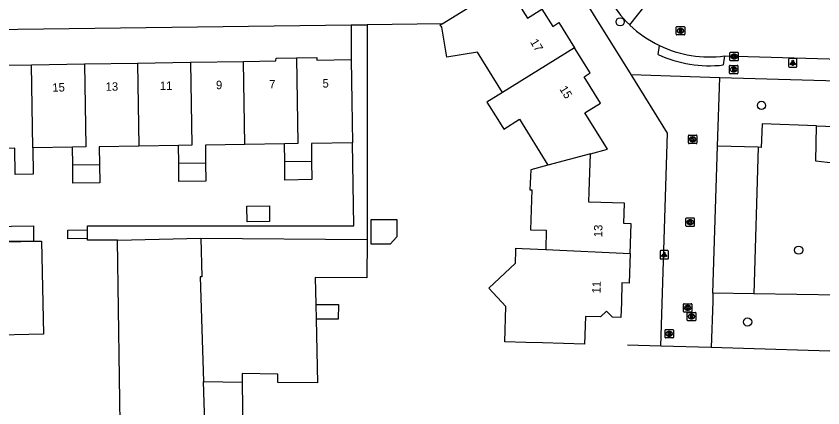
# Model space of a CAD drawing. Extents: x 157321 to 158827, y 386650 to 388532.
# Drawn here: x 158149.6 to 158245.5, y 387870.6 to 387917.2 of the extents above; entities that cross this region are included whole.
import ezdxf

# ---------------------------------------------------------------- set-up
doc = ezdxf.new("R2010")
doc.units = 0
for name, color, linetype in [('IMGEO_Boom', 7, 'Continuous'), ('IMGEO_Brandkraan', 7, 'Continuous'), ('IMGEO_Groenvoorziening', 7, 'Continuous'), ('IMGEO_Hek', 7, 'Continuous'), ('IMGEO_Kolk', 7, 'Continuous'), ('IMGEO_Lichtpunt', 7, 'Continuous'), ('IMGEO_Pand', 7, 'Continuous'), ('IMGEO_Pand_nummerreeks', 7, 'Continuous'), ('IMGEO_Parkeervlak_open', 7, 'Continuous'), ('IMGEO_Rijbaan_lokaal_open', 7, 'Continuous'), ('IMGEO_Rioolput', 7, 'Continuous'), ('IMGEO_Voetpad_open', 7, 'Continuous')]:
    doc.layers.add(name, color=color, linetype=linetype)

msp = doc.modelspace()

# ---------------------------------------------------------------- linework, layer by layer
at = {"layer": 'IMGEO_Boom'}
for centre in [(158221.388, 387916.473), (158238.175, 387906.543), (158242.583, 387889.337), (158236.522, 387880.8)]:
    msp.add_circle(centre, 0.489, dxfattribs=at)
at = {"layer": 'IMGEO_Brandkraan'}
for p, q in [((158234.365, 387910.379), (158234.365, 387911.231)), ((158234.44, 387911.305), (158235.292, 387911.305)), ((158235.366, 387911.231), (158235.366, 387910.379)), ((158235.292, 387910.305), (158234.44, 387910.305)), ((158234.876, 387910.525), (158234.851, 387910.525)), ((158234.853, 387911.085), (158234.878, 387911.085)), ((158226.715, 387878.969), (158226.715, 387879.821)), ((158226.79, 387879.895), (158227.642, 387879.895)), ((158227.203, 387879.675), (158227.228, 387879.675)), ((158227.716, 387879.821), (158227.716, 387878.969)), ((158227.642, 387878.895), (158226.79, 387878.895)), ((158227.226, 387879.115), (158227.201, 387879.115))]:
    msp.add_line(p, q, dxfattribs=at)
for points in [[(158234.365, 387910.379), (158234.365, 387911.231)], [(158234.44, 387911.305), (158235.292, 387911.305)], [(158235.366, 387911.231), (158235.366, 387910.379)], [(158235.292, 387910.305), (158234.44, 387910.305)], [(158234.713, 387911.005), (158234.713, 387910.605), (158234.926, 387910.605)], [(158234.944, 387911.005), (158234.713, 387911.005)], [(158234.892, 387910.924), (158234.838, 387910.924), (158234.838, 387910.848)], [(158234.838, 387910.848), (158234.891, 387910.848)], [(158234.9, 387910.772), (158234.838, 387910.772), (158234.838, 387910.691)], [(158234.838, 387910.691), (158234.9, 387910.691)], [(158226.715, 387878.969), (158226.715, 387879.821)], [(158226.79, 387879.895), (158227.642, 387879.895)], [(158227.063, 387879.595), (158227.063, 387879.195), (158227.276, 387879.195)], [(158227.294, 387879.595), (158227.063, 387879.595)], [(158227.716, 387879.821), (158227.716, 387878.969)], [(158227.642, 387878.895), (158226.79, 387878.895)], [(158227.242, 387879.514), (158227.188, 387879.514), (158227.188, 387879.438)], [(158227.188, 387879.438), (158227.241, 387879.438)], [(158227.25, 387879.362), (158227.188, 387879.362), (158227.188, 387879.281)], [(158227.188, 387879.281), (158227.25, 387879.281)]]:
    msp.add_lwpolyline(points, dxfattribs=at)
for centre, radius, start, end in [((158234.442, 387911.229), 0.0765, 91.55205, 178.44795), ((158234.442, 387911.229), 0.0765, 91.55205, 178.44795), ((158235.29, 387911.229), 0.0765, 1.55205, 88.44795), ((158235.29, 387911.229), 0.0765, 1.55205, 88.44795), ((158234.442, 387910.381), 0.0765, 181.55205, 268.44795), ((158234.442, 387910.381), 0.0765, 181.55205, 268.44795), ((158234.893, 387910.886), 0.0379, 267.82845, 90.93552), ((158234.901, 387910.731), 0.0404, 269.87594, 90.50774), ((158234.932, 387910.856), 0.251, 268.66757, 293.53466), ((158234.948, 387910.86), 0.145, 59.4692, 91.53667), ((158234.973, 387910.907), 0.0922, 285.51372, 58.15012), ((158234.978, 387910.715), 0.105, 301.31148, 78.98903), ((158235.29, 387910.381), 0.0765, 271.55205, 358.44795), ((158235.29, 387910.381), 0.0765, 271.55205, 358.44795), ((158226.792, 387879.819), 0.0765, 91.55205, 178.44795), ((158226.792, 387879.819), 0.0765, 91.55205, 178.44795), ((158227.298, 387879.45), 0.145, 59.4692, 91.53667), ((158227.323, 387879.497), 0.0922, 285.51372, 58.15012), ((158227.64, 387879.819), 0.0765, 1.55205, 88.44795), ((158227.64, 387879.819), 0.0765, 1.55205, 88.44795), ((158226.792, 387878.971), 0.0765, 181.55205, 268.44795), ((158226.792, 387878.971), 0.0765, 181.55205, 268.44795), ((158227.243, 387879.476), 0.0379, 267.82845, 90.93552), ((158227.251, 387879.321), 0.0404, 269.87594, 90.50774), ((158227.282, 387879.446), 0.251, 268.66757, 293.53466), ((158227.328, 387879.305), 0.105, 301.31148, 78.98903), ((158227.64, 387878.971), 0.0765, 271.55205, 358.44795), ((158227.64, 387878.971), 0.0765, 271.55205, 358.44795)]:
    msp.add_arc(centre, radius, start, end, dxfattribs=at)
for centre, major_axis, ratio, start_param, end_param in [((158234.852, 387910.805), (-0.387, 0.002), 0.722429, 4.712389, 7.853982), ((158234.877, 387910.805), (-0.39, 0.002), 0.717154, 1.570796, 4.712389), ((158227.202, 387879.395), (-0.387, 0.002), 0.722429, 4.712389, 7.853982), ((158227.227, 387879.395), (-0.39, 0.002), 0.717154, 1.570796, 4.712389)]:
    msp.add_ellipse(centre, major_axis=major_axis, ratio=ratio, start_param=start_param, end_param=end_param, dxfattribs=at)
at = {"layer": 'IMGEO_Groenvoorziening'}
for points in [[(158244.716, 387904.104), (158238.246, 387904.345), (158238.144, 387901.548), (158237.782, 387901.562)], [(158251.022, 387899.178), (158250.026, 387899.299), (158244.64, 387899.904), (158244.716, 387904.104)], [(158244.716, 387904.104), (158251.212, 387903.862)], [(158250.407, 387883.962), (158247.489, 387883.995), (158237.269, 387884.158)], [(158250.134, 387877.219), (158232.205, 387877.759)]]:
    msp.add_lwpolyline(points, dxfattribs=at)
at = {"layer": 'IMGEO_Hek'}
msp.add_lwpolyline([(158226.214, 387877.942), (158222.254, 387878.042)], dxfattribs=at)
at = {"layer": 'IMGEO_Kolk'}
for p, q in [((158234.419, 387911.931), (158234.419, 387912.783)), ((158234.494, 387912.857), (158235.346, 387912.857)), ((158234.907, 387912.637), (158234.932, 387912.637)), ((158235.42, 387912.783), (158235.42, 387911.931)), ((158235.346, 387911.857), (158234.494, 387911.857)), ((158234.93, 387912.077), (158234.905, 387912.077)), ((158229.494, 387902.082), (158229.494, 387902.934)), ((158229.569, 387903.008), (158230.421, 387903.008)), ((158229.982, 387902.788), (158230.007, 387902.788)), ((158230.495, 387902.934), (158230.495, 387902.082)), ((158230.421, 387902.008), (158229.569, 387902.008)), ((158230.005, 387902.228), (158229.98, 387902.228)), ((158229.192, 387892.234), (158229.192, 387893.086)), ((158229.267, 387893.16), (158230.119, 387893.16)), ((158230.193, 387893.086), (158230.193, 387892.234)), ((158230.119, 387892.16), (158229.267, 387892.16)), ((158229.703, 387892.38), (158229.678, 387892.38)), ((158229.68, 387892.94), (158229.705, 387892.94)), ((158228.901, 387882.048), (158228.901, 387882.9)), ((158228.976, 387882.974), (158229.828, 387882.974)), ((158229.389, 387882.754), (158229.414, 387882.754)), ((158229.902, 387882.9), (158229.902, 387882.048)), ((158229.828, 387881.974), (158228.976, 387881.974)), ((158229.412, 387882.194), (158229.387, 387882.194))]:
    msp.add_line(p, q, dxfattribs=at)
for points in [[(158234.419, 387911.931), (158234.419, 387912.783)], [(158234.494, 387912.857), (158235.346, 387912.857)], [(158234.74, 387912.557), (158234.863, 387912.557), (158234.863, 387912.406), (158234.993, 387912.557), (158235.157, 387912.557), (158235.011, 387912.406), (158235.164, 387912.157), (158235.012, 387912.157), (158234.927, 387912.321), (158234.863, 387912.254), (158234.863, 387912.157), (158234.74, 387912.157), (158234.74, 387912.557)], [(158235.42, 387912.783), (158235.42, 387911.931)], [(158235.346, 387911.857), (158234.494, 387911.857)], [(158229.494, 387902.082), (158229.494, 387902.934)], [(158229.569, 387903.008), (158230.421, 387903.008)], [(158229.815, 387902.708), (158229.938, 387902.708), (158229.938, 387902.557), (158230.068, 387902.708), (158230.232, 387902.708), (158230.086, 387902.557), (158230.239, 387902.308), (158230.087, 387902.308), (158230.002, 387902.472), (158229.938, 387902.405), (158229.938, 387902.308), (158229.815, 387902.308), (158229.815, 387902.708)], [(158230.495, 387902.934), (158230.495, 387902.082)], [(158230.421, 387902.008), (158229.569, 387902.008)], [(158229.192, 387892.234), (158229.192, 387893.086)], [(158229.267, 387893.16), (158230.119, 387893.16)], [(158230.193, 387893.086), (158230.193, 387892.234)], [(158230.119, 387892.16), (158229.267, 387892.16)], [(158229.513, 387892.86), (158229.636, 387892.86), (158229.636, 387892.709), (158229.766, 387892.86), (158229.93, 387892.86), (158229.784, 387892.709), (158229.937, 387892.46), (158229.785, 387892.46), (158229.7, 387892.624), (158229.636, 387892.557), (158229.636, 387892.46), (158229.513, 387892.46), (158229.513, 387892.86)], [(158228.901, 387882.048), (158228.901, 387882.9)], [(158228.976, 387882.974), (158229.828, 387882.974)], [(158229.222, 387882.674), (158229.345, 387882.674), (158229.345, 387882.523), (158229.475, 387882.674), (158229.639, 387882.674), (158229.493, 387882.523), (158229.646, 387882.274), (158229.494, 387882.274), (158229.409, 387882.438), (158229.345, 387882.371), (158229.345, 387882.274), (158229.222, 387882.274), (158229.222, 387882.674)], [(158229.902, 387882.9), (158229.902, 387882.048)], [(158229.828, 387881.974), (158228.976, 387881.974)]]:
    msp.add_lwpolyline(points, dxfattribs=at)
for centre, start, end in [((158234.496, 387912.781), 91.55205, 178.44795), ((158234.496, 387912.781), 91.55205, 178.44795), ((158235.344, 387912.781), 1.55205, 88.44795), ((158235.344, 387912.781), 1.55205, 88.44795), ((158234.496, 387911.933), 181.55205, 268.44795), ((158234.496, 387911.933), 181.55205, 268.44795), ((158235.344, 387911.933), 271.55205, 358.44795), ((158235.344, 387911.933), 271.55205, 358.44795), ((158229.571, 387902.932), 91.55205, 178.44795), ((158229.571, 387902.932), 91.55205, 178.44795), ((158230.419, 387902.932), 1.55205, 88.44795), ((158230.419, 387902.932), 1.55205, 88.44795), ((158229.571, 387902.084), 181.55205, 268.44795), ((158229.571, 387902.084), 181.55205, 268.44795), ((158230.419, 387902.084), 271.55205, 358.44795), ((158230.419, 387902.084), 271.55205, 358.44795), ((158229.269, 387893.084), 91.55205, 178.44795), ((158229.269, 387893.084), 91.55205, 178.44795), ((158230.117, 387893.084), 1.55205, 88.44795), ((158230.117, 387893.084), 1.55205, 88.44795), ((158229.269, 387892.236), 181.55205, 268.44795), ((158229.269, 387892.236), 181.55205, 268.44795), ((158230.117, 387892.236), 271.55205, 358.44795), ((158230.117, 387892.236), 271.55205, 358.44795), ((158228.978, 387882.898), 91.55205, 178.44795), ((158228.978, 387882.898), 91.55205, 178.44795), ((158229.826, 387882.898), 1.55205, 88.44795), ((158229.826, 387882.898), 1.55205, 88.44795), ((158228.978, 387882.05), 181.55205, 268.44795), ((158228.978, 387882.05), 181.55205, 268.44795), ((158229.826, 387882.05), 271.55205, 358.44795), ((158229.826, 387882.05), 271.55205, 358.44795)]:
    msp.add_arc(centre, 0.0765, start, end, dxfattribs=at)
for centre, major_axis, ratio, start_param, end_param in [((158234.906, 387912.357), (-0.387, 0.002), 0.722429, 4.712389, 7.853982), ((158234.931, 387912.357), (-0.39, 0.002), 0.717154, 1.570796, 4.712389), ((158229.981, 387902.508), (-0.387, 0.002), 0.722429, 4.712389, 7.853982), ((158230.006, 387902.508), (-0.39, 0.002), 0.717154, 1.570796, 4.712389), ((158229.679, 387892.66), (-0.387, 0.002), 0.722429, 4.712389, 7.853982), ((158229.704, 387892.66), (-0.39, 0.002), 0.717154, 1.570796, 4.712389), ((158229.388, 387882.474), (-0.387, 0.002), 0.722429, 4.712389, 7.853982), ((158229.413, 387882.474), (-0.39, 0.002), 0.717154, 1.570796, 4.712389)]:
    msp.add_ellipse(centre, major_axis=major_axis, ratio=ratio, start_param=start_param, end_param=end_param, dxfattribs=at)
at = {"layer": 'IMGEO_Lichtpunt'}
for p, q in [((158241.394, 387912.007), (158241.394, 387911.2)), ((158241.394, 387912.007), (158241.394, 387911.2)), ((158242.296, 387912.102), (158241.488, 387912.102)), ((158242.296, 387912.102), (158241.488, 387912.102)), ((158242.39, 387911.2), (158242.39, 387912.007)), ((158242.39, 387911.2), (158242.39, 387912.007)), ((158241.488, 387911.106), (158242.296, 387911.106)), ((158241.488, 387911.106), (158242.296, 387911.106)), ((158226.126, 387889.193), (158226.126, 387888.386)), ((158226.126, 387889.193), (158226.126, 387888.386)), ((158227.028, 387889.288), (158226.22, 387889.288)), ((158227.028, 387889.288), (158226.22, 387889.288)), ((158227.122, 387888.386), (158227.122, 387889.193)), ((158227.122, 387888.386), (158227.122, 387889.193)), ((158226.22, 387888.292), (158227.028, 387888.292)), ((158226.22, 387888.292), (158227.028, 387888.292))]:
    msp.add_line(p, q, dxfattribs=at)
for points in [[(158241.768, 387911.671), (158241.807, 387911.643), (158241.619, 387911.381), (158241.581, 387911.408), (158241.768, 387911.671)], [(158241.87, 387911.623), (158241.917, 387911.623), (158241.917, 387911.301), (158241.87, 387911.301), (158241.87, 387911.623)], [(158241.98, 387911.643), (158242.018, 387911.67), (158242.205, 387911.408), (158242.166, 387911.38), (158241.98, 387911.643)], [(158226.5, 387888.857), (158226.539, 387888.829), (158226.351, 387888.567), (158226.313, 387888.594), (158226.5, 387888.857)], [(158226.602, 387888.809), (158226.649, 387888.809), (158226.649, 387888.487), (158226.602, 387888.487), (158226.602, 387888.809)], [(158226.712, 387888.829), (158226.75, 387888.856), (158226.937, 387888.594), (158226.898, 387888.566), (158226.712, 387888.829)]]:
    msp.add_lwpolyline(points, dxfattribs=at)
for centre in [(158241.893, 387911.805), (158226.625, 387888.991)]:
    msp.add_circle(centre, 0.0994, dxfattribs=at)
for centre, start, end in [((158241.488, 387912.007), 90, 180), ((158241.488, 387912.007), 90, 180), ((158241.488, 387911.2), 180, 270), ((158241.488, 387911.2), 180, 270), ((158242.296, 387912.007), 0, 90), ((158242.296, 387912.007), 0, 90), ((158242.296, 387911.2), 270, 0), ((158242.296, 387911.2), 270, 360), ((158226.22, 387889.193), 90, 180), ((158226.22, 387889.193), 90, 180), ((158227.028, 387889.193), 0, 90), ((158227.028, 387889.193), 0, 90), ((158226.22, 387888.386), 180, 270), ((158226.22, 387888.386), 180, 270), ((158227.028, 387888.386), 270, 0), ((158227.028, 387888.386), 270, 360)]:
    msp.add_arc(centre, 0.0946, start, end, dxfattribs=at)
at = {"layer": 'IMGEO_Pand'}
for points in [[(158200.255, 387916.246), (158207.825, 387920.953)], [(158207.825, 387920.953), (158210.358, 387916.894), (158212.09, 387917.97), (158213.37, 387915.92), (158214.09, 387916.38), (158215.959, 387913.38)], [(158207.42, 387908.08), (158204.445, 387912.872), (158200.812, 387912.286), (158200.189, 387915.828), (158200.02, 387916.1), (158200.255, 387916.246)], [(158215.959, 387913.38), (158207.42, 387908.08)], [(158217.842, 387900.8), (158219.881, 387901.348), (158217.18, 387905.66), (158219.04, 387906.817), (158217.09, 387909.95), (158217.81, 387910.41), (158215.959, 387913.38)], [(158176.637, 387911.764), (158180.479, 387911.823), (158180.524, 387912.153), (158182.937, 387912.195)], [(158182.937, 387912.195), (158183.101, 387901.997), (158181.501, 387901.972)], [(158182.937, 387912.195), (158185.35, 387912.236), (158185.357, 387911.92), (158189.417, 387911.99)], [(158145.15, 387911.284), (158151.448, 387911.38)], [(158151.448, 387911.38), (158157.755, 387911.476)], [(158151.615, 387901.507), (158151.448, 387911.38)], [(158157.755, 387911.476), (158157.912, 387901.605), (158156.312, 387901.58)], [(158157.755, 387911.476), (158164.052, 387911.572)], [(158164.052, 387911.572), (158170.34, 387911.668)], [(158164.052, 387911.572), (158164.21, 387901.703)], [(158170.34, 387911.668), (158170.507, 387901.801), (158168.907, 387901.776)], [(158170.34, 387911.668), (158176.637, 387911.764)], [(158176.804, 387901.899), (158176.637, 387911.764)], [(158189.417, 387911.99), (158189.503, 387906.991), (158189.577, 387902.098)], [(158207.42, 387908.08), (158205.55, 387906.92), (158206.84, 387904.88), (158207.564, 387903.735), (158209.407, 387904.9), (158212.789, 387899.442)], [(158156.312, 387901.58), (158151.615, 387901.507)], [(158156.345, 387899.48), (158156.312, 387901.58)], [(158164.21, 387901.703), (158159.511, 387901.63), (158159.544, 387899.53)], [(158168.907, 387901.776), (158164.21, 387901.703)], [(158168.94, 387899.676), (158168.907, 387901.776)], [(158176.804, 387901.899), (158172.105, 387901.826), (158172.138, 387899.726)], [(158181.501, 387901.972), (158176.804, 387901.899)], [(158181.534, 387899.872), (158181.501, 387901.972)], [(158189.577, 387902.098), (158184.699, 387902.022), (158184.732, 387899.922)], [(158151.615, 387901.507), (158151.664, 387898.358), (158149.515, 387898.325), (158149.466, 387901.473), (158145.309, 387901.408)], [(158217.842, 387900.8), (158212.789, 387899.442)], [(158222.559, 387888.93), (158222.68, 387892.48), (158221.82, 387892.5), (158221.89, 387894.91), (158217.66, 387895.04), (158217.7, 387896.31), (158217.842, 387900.8)], [(158172.138, 387899.726), (158172.172, 387897.528), (158168.974, 387897.478), (158168.94, 387899.676)], [(158168.94, 387899.676), (158172.138, 387899.726)], [(158184.732, 387899.922), (158184.766, 387897.724), (158181.568, 387897.674), (158181.534, 387899.872)], [(158181.534, 387899.872), (158184.732, 387899.922)], [(158159.544, 387899.53), (158159.578, 387897.332), (158156.379, 387897.282), (158156.345, 387899.48)], [(158156.345, 387899.48), (158159.544, 387899.53)], [(158212.789, 387899.442), (158210.778, 387898.902), (158210.66, 387896.51), (158210.88, 387896.504), (158210.745, 387891.746), (158212.612, 387891.693), (158212.541, 387889.41)], [(158177.046, 387894.577), (158179.718, 387894.618), (158179.747, 387892.743), (158177.075, 387892.701), (158177.046, 387894.577)], [(158191.818, 387892.986), (158194.863, 387892.97), (158194.852, 387890.9), (158194.043, 387890.047), (158191.802, 387890.059), (158191.818, 387892.986)], [(158158.105, 387890.732), (158155.785, 387890.696), (158155.769, 387891.711), (158158.089, 387891.747)], [(158158.105, 387890.732), (158158.089, 387891.747)], [(158151.684, 387890.399), (158152.636, 387890.421), (158152.887, 387879.334), (158145.909, 387879.176), (158145.658, 387890.263), (158151.684, 387890.399)], [(158161.674, 387890.527), (158171.569, 387890.768)], [(158172.363, 387858.19), (158162.884, 387857.812), (158162.138, 387857.89), (158161.674, 387890.527)], [(158171.569, 387890.768), (158171.682, 387886.151), (158171.49, 387886.152), (158171.878, 387873.72)], [(158171.569, 387890.768), (158191.326, 387890.619)], [(158191.326, 387890.619), (158191.302, 387886.049), (158185.162, 387886.081), (158185.231, 387882.886)], [(158222.559, 387888.93), (158222.44, 387885.43), (158221.6, 387885.45), (158221.532, 387883.122), (158221.479, 387881.332), (158220.46, 387881.362), (158219.771, 387882.093), (158219.041, 387881.404), (158217.255, 387881.456), (158217.15, 387878.17), (158212.153, 387878.313), (158210.17, 387878.37), (158207.691, 387878.441), (158207.806, 387882.652), (158205.776, 387884.802), (158208.949, 387887.798), (158208.995, 387889.285), (158209.004, 387889.579), (158209.729, 387889.545), (158212.541, 387889.41)], [(158212.541, 387889.41), (158222.559, 387888.93)], [(158185.231, 387882.886), (158187.912, 387882.872), (158187.903, 387881.132), (158185.269, 387881.146)], [(158185.231, 387882.886), (158185.269, 387881.146)], [(158185.269, 387881.146), (158185.433, 387873.548), (158180.702, 387873.608), (158180.715, 387874.612), (158176.478, 387874.666), (158176.465, 387873.662)], [(158171.878, 387873.72), (158176.465, 387873.662)], [(158172.072, 387867.514), (158171.878, 387873.72)], [(158176.465, 387873.662), (158176.563, 387867.514)]]:
    msp.add_lwpolyline(points, dxfattribs=at)
at = {"layer": 'IMGEO_Parkeervlak_open'}
for points in [[(158237.782, 387901.562), (158232.952, 387901.703)], [(158237.782, 387901.562), (158237.269, 387884.158)], [(158237.269, 387884.158), (158232.407, 387884.231)]]:
    msp.add_lwpolyline(points, dxfattribs=at)
at = {"layer": 'IMGEO_Rijbaan_lokaal_open'}
for points in [[(158222.527, 387916.1), (158226.336, 387920.954)], [(158233.792, 387912.42), (158271.075, 387911.352)], [(158232.205, 387877.759), (158226.214, 387877.942), (158226.99, 387903.248), (158222.676, 387910.219)], [(158222.676, 387910.219), (158233.206, 387909.844)], [(158232.952, 387901.703), (158233.206, 387909.844)], [(158232.407, 387884.231), (158232.952, 387901.703)], [(158232.407, 387884.231), (158232.376, 387883.236), (158232.205, 387877.759)]]:
    msp.add_lwpolyline(points, dxfattribs=at)
for centre, radius, start, end in [((158231.991, 387925.992), 13.69, 208.23708, 226.26661), ((158232.001, 387926.002), 13.704, 226.26714, 244.27836), ((158231.986, 387925.958), 13.658, 244.25363, 277.59816)]:
    msp.add_arc(centre, radius, start, end, dxfattribs=at)
at = {"layer": 'IMGEO_Rioolput'}
for p, q in [((158228.053, 387914.993), (158228.053, 387915.845)), ((158228.128, 387915.919), (158228.98, 387915.919)), ((158228.564, 387915.139), (158228.539, 387915.139)), ((158228.541, 387915.699), (158228.566, 387915.699)), ((158229.054, 387915.845), (158229.054, 387914.993)), ((158228.98, 387914.919), (158228.128, 387914.919)), ((158229.354, 387881.014), (158229.354, 387881.866)), ((158229.429, 387881.94), (158230.281, 387881.94)), ((158229.842, 387881.72), (158229.867, 387881.72)), ((158230.355, 387881.866), (158230.355, 387881.014)), ((158230.281, 387880.94), (158229.429, 387880.94)), ((158229.865, 387881.16), (158229.84, 387881.16))]:
    msp.add_line(p, q, dxfattribs=at)
for points in [[(158228.053, 387914.993), (158228.053, 387915.845)], [(158228.128, 387915.919), (158228.98, 387915.919)], [(158228.642, 387915.617), (158228.39, 387915.619), (158228.39, 387915.219)], [(158228.39, 387915.219), (158228.514, 387915.219), (158228.514, 387915.381), (158228.525, 387915.381)], [(158228.568, 387915.538), (158228.514, 387915.538), (158228.514, 387915.457)], [(158228.514, 387915.457), (158228.566, 387915.457)], [(158228.572, 387915.352), (158228.643, 387915.219), (158228.783, 387915.219), (158228.718, 387915.345)], [(158229.054, 387915.845), (158229.054, 387914.993)], [(158228.98, 387914.919), (158228.128, 387914.919)], [(158229.354, 387881.014), (158229.354, 387881.866)], [(158229.429, 387881.94), (158230.281, 387881.94)], [(158229.943, 387881.638), (158229.691, 387881.64), (158229.691, 387881.24)], [(158229.869, 387881.559), (158229.815, 387881.559), (158229.815, 387881.478)], [(158229.815, 387881.478), (158229.867, 387881.478)], [(158230.355, 387881.866), (158230.355, 387881.014)], [(158230.281, 387880.94), (158229.429, 387880.94)], [(158229.691, 387881.24), (158229.815, 387881.24), (158229.815, 387881.402), (158229.826, 387881.402)], [(158229.873, 387881.373), (158229.944, 387881.24), (158230.084, 387881.24), (158230.019, 387881.366)]]:
    msp.add_lwpolyline(points, dxfattribs=at)
for centre, radius, start, end in [((158228.13, 387915.843), 0.0765, 91.55205, 178.44795), ((158228.13, 387915.843), 0.0765, 91.55205, 178.44795), ((158228.13, 387914.995), 0.0765, 181.55205, 268.44795), ((158228.13, 387914.995), 0.0765, 181.55205, 268.44795), ((158228.524, 387915.328), 0.0533, 26.02933, 88.69889), ((158228.55, 387915.646), 0.19, 274.7715, 282.96867), ((158228.574, 387915.442), 0.0964, 77.00612, 93.18647), ((158228.588, 387915.499), 0.0378, 276.66336, 79.67722), ((158228.641, 387915.507), 0.109, 350.36119, 89.41601), ((158228.639, 387915.507), 0.112, 277.58423, 350.98172), ((158228.623, 387915.292), 0.108, 29.51342, 73.79051), ((158228.978, 387915.843), 0.0765, 1.55205, 88.44795), ((158228.978, 387915.843), 0.0765, 1.55205, 88.44795), ((158228.978, 387914.995), 0.0765, 271.55205, 358.44795), ((158228.978, 387914.995), 0.0765, 271.55205, 358.44795), ((158229.431, 387881.864), 0.0765, 91.55205, 178.44795), ((158229.431, 387881.864), 0.0765, 91.55205, 178.44795), ((158229.851, 387881.667), 0.19, 274.7715, 282.96867), ((158229.875, 387881.463), 0.0964, 77.00612, 93.18647), ((158229.889, 387881.52), 0.0378, 276.66336, 79.67722), ((158229.942, 387881.528), 0.109, 350.36119, 89.41601), ((158229.94, 387881.528), 0.112, 277.58423, 350.98172), ((158230.279, 387881.864), 0.0765, 1.55205, 88.44795), ((158230.279, 387881.864), 0.0765, 1.55205, 88.44795), ((158229.431, 387881.016), 0.0765, 181.55205, 268.44795), ((158229.431, 387881.016), 0.0765, 181.55205, 268.44795), ((158229.825, 387881.349), 0.0533, 26.02933, 88.69889), ((158229.924, 387881.313), 0.108, 29.51342, 73.79051), ((158230.279, 387881.016), 0.0765, 271.55205, 358.44795), ((158230.279, 387881.016), 0.0765, 271.55205, 358.44795)]:
    msp.add_arc(centre, radius, start, end, dxfattribs=at)
for centre, major_axis, ratio, start_param, end_param in [((158228.54, 387915.419), (-0.387, 0.002), 0.722429, 4.712389, 7.853982), ((158228.565, 387915.419), (-0.39, 0.002), 0.717154, 1.570796, 4.712389), ((158229.841, 387881.44), (-0.387, 0.002), 0.722429, 4.712389, 7.853982), ((158229.866, 387881.44), (-0.39, 0.002), 0.717154, 1.570796, 4.712389)]:
    msp.add_ellipse(centre, major_axis=major_axis, ratio=ratio, start_param=start_param, end_param=end_param, dxfattribs=at)
at = {"layer": 'IMGEO_Voetpad_open'}
for points in [[(158222.676, 387910.219), (158213.723, 387924.596), (158212.977, 387924.133)], [(158107.181, 387915.032), (158189.417, 387916.105)], [(158189.417, 387916.105), (158191.326, 387916.13)], [(158189.417, 387916.105), (158189.417, 387911.99)], [(158200.255, 387916.246), (158191.326, 387916.13)], [(158191.326, 387916.13), (158191.326, 387890.619)], [(158225.884, 387912.587), (158226.053, 387913.656)], [(158233.792, 387912.42), (158233.623, 387911.352)], [(158233.206, 387909.844), (158270.946, 387908.777)], [(158158.089, 387891.747), (158158.089, 387892.217), (158189.747, 387892.217), (158189.577, 387902.098)], [(158107.309, 387896.177), (158107.355, 387891.565), (158151.684, 387892.217), (158151.684, 387890.399)], [(158151.684, 387890.399), (158113.149, 387890.384), (158113.156, 387889.894), (158112.084, 387889.882)], [(158161.674, 387890.527), (158158.105, 387890.527), (158158.105, 387890.732)]]:
    msp.add_lwpolyline(points, dxfattribs=at)
msp.add_arc((158231.985, 387925.955), 14.694, 245.46719, 276.39904, dxfattribs=at)

# ---------------------------------------------------------------- texts
at = {"layer": 'IMGEO_Pand_nummerreeks'}
for s, rotation, p in [('17', 301.92913, (158210.654, 387914.071)), ('13', 0.859, (158160.264, 387908.273)), ('11', 0.859, (158166.704, 387908.368)), ('9', 0.859, (158173.376, 387908.469)), ('7', 0.859, (158179.702, 387908.564)), ('5', 0.859, (158186.028, 387908.659)), ('15', 0.859, (158153.938, 387908.178)), ('15', 301.93073, (158214.129, 387908.496)), ('13', 88.26415, (158219.247, 387890.856)), ('11', 88.26415, (158219.044, 387884.181))]:
    msp.add_text(s, height=1, rotation=rotation, dxfattribs=at).set_placement(p)

doc.saveas('drawing.dxf')
